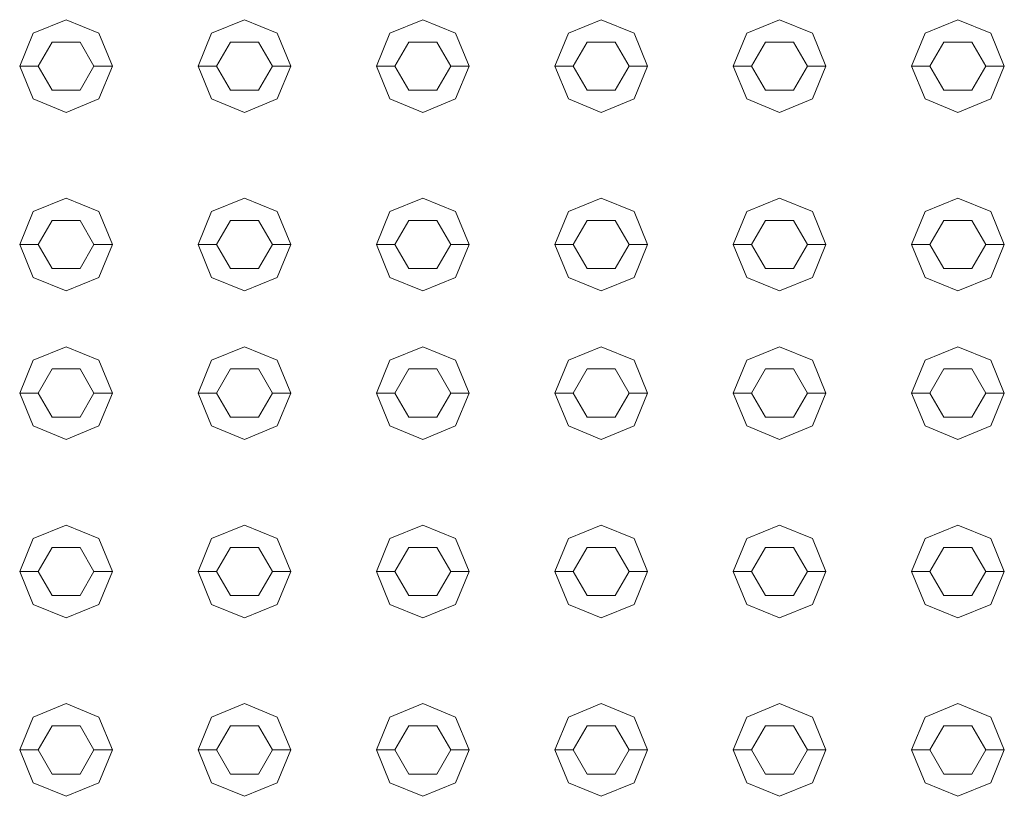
# Model space of a CAD drawing. Header units: millimetres. Extents: x 321 to 585, y -277 to 9.
# Tile 701 of 1056: x 348.154 to 348.684, y -26.527 to -26.109. Entities that reach past the tile are written whole.
import ezdxf

# ---------------------------------------------------------------- set-up
doc = ezdxf.new("R2010")
doc.units = ezdxf.units.MM
doc.header["$MEASUREMENT"] = 0
doc.layers.add('IFC-Elemento construtivo genérico-Contorno', color=253, linetype='Continuous', lineweight=5)

msp = doc.modelspace()

# ---------------------------------------------------------------- linework, layer by layer
at = {"layer": 'IFC-Elemento construtivo genérico-Contorno', "lineweight": 5}
for p, q in [((348.16146, -26.11646), (348.17913, -26.10913)), ((348.16146, -26.11646), (348.17913, -26.10913)), ((348.17913, -26.10913), (348.19681, -26.11646)), ((348.17913, -26.10913), (348.19681, -26.11646)), ((348.25746, -26.11646), (348.27514, -26.10913)), ((348.25746, -26.11646), (348.27514, -26.10913)), ((348.27514, -26.10913), (348.29281, -26.11646)), ((348.27514, -26.10913), (348.29281, -26.11646)), ((348.35346, -26.11646), (348.37113, -26.10913)), ((348.35346, -26.11646), (348.37113, -26.10913)), ((348.37113, -26.10913), (348.38881, -26.11646)), ((348.37113, -26.10913), (348.38881, -26.11646)), ((348.44946, -26.11646), (348.46713, -26.10913)), ((348.44946, -26.11646), (348.46713, -26.10913)), ((348.46713, -26.10913), (348.48481, -26.11646)), ((348.46713, -26.10913), (348.48481, -26.11646)), ((348.54546, -26.11646), (348.56313, -26.10913)), ((348.54546, -26.11646), (348.56313, -26.10913)), ((348.56313, -26.10913), (348.58081, -26.11646)), ((348.56313, -26.10913), (348.58081, -26.11646)), ((348.64146, -26.11646), (348.65913, -26.10913)), ((348.64146, -26.11646), (348.65913, -26.10913)), ((348.65913, -26.10913), (348.67681, -26.11646)), ((348.65913, -26.10913), (348.67681, -26.11646)), ((348.15413, -26.13413), (348.16146, -26.11646)), ((348.15413, -26.13413), (348.16146, -26.11646)), ((348.19681, -26.11646), (348.20413, -26.13413)), ((348.19681, -26.11646), (348.20413, -26.13413)), ((348.25014, -26.13413), (348.25746, -26.11646)), ((348.25014, -26.13413), (348.25746, -26.11646)), ((348.29281, -26.11646), (348.30014, -26.13413)), ((348.29281, -26.11646), (348.30014, -26.13413)), ((348.34613, -26.13413), (348.35346, -26.11646)), ((348.34613, -26.13413), (348.35346, -26.11646)), ((348.38881, -26.11646), (348.39613, -26.13413)), ((348.38881, -26.11646), (348.39613, -26.13413)), ((348.44213, -26.13413), (348.44946, -26.11646)), ((348.44213, -26.13413), (348.44946, -26.11646)), ((348.48481, -26.11646), (348.49213, -26.13413)), ((348.48481, -26.11646), (348.49213, -26.13413)), ((348.53813, -26.13413), (348.54546, -26.11646)), ((348.53813, -26.13413), (348.54546, -26.11646)), ((348.58081, -26.11646), (348.58813, -26.13413)), ((348.58081, -26.11646), (348.58813, -26.13413)), ((348.63413, -26.13413), (348.64146, -26.11646)), ((348.63413, -26.13413), (348.64146, -26.11646)), ((348.67681, -26.11646), (348.68413, -26.13413)), ((348.67681, -26.11646), (348.68413, -26.13413)), ((348.16413, -26.13413), (348.17163, -26.12114)), ((348.16413, -26.13413), (348.17163, -26.12114)), ((348.17163, -26.12114), (348.18663, -26.12114)), ((348.17163, -26.12114), (348.18663, -26.12114)), ((348.18663, -26.12114), (348.19413, -26.13413)), ((348.18663, -26.12114), (348.19413, -26.13413)), ((348.26014, -26.13413), (348.26764, -26.12114)), ((348.26014, -26.13413), (348.26764, -26.12114)), ((348.26764, -26.12114), (348.28264, -26.12114)), ((348.26764, -26.12114), (348.28264, -26.12114)), ((348.28264, -26.12114), (348.29014, -26.13413)), ((348.28264, -26.12114), (348.29014, -26.13413)), ((348.35613, -26.13413), (348.36363, -26.12114)), ((348.35613, -26.13413), (348.36363, -26.12114)), ((348.36363, -26.12114), (348.37863, -26.12114)), ((348.36363, -26.12114), (348.37863, -26.12114)), ((348.37863, -26.12114), (348.38613, -26.13413)), ((348.37863, -26.12114), (348.38613, -26.13413)), ((348.45213, -26.13413), (348.45963, -26.12114)), ((348.45213, -26.13413), (348.45963, -26.12114)), ((348.45963, -26.12114), (348.47463, -26.12114)), ((348.45963, -26.12114), (348.47463, -26.12114)), ((348.47463, -26.12114), (348.48213, -26.13413)), ((348.47463, -26.12114), (348.48213, -26.13413)), ((348.54813, -26.13413), (348.55563, -26.12114)), ((348.54813, -26.13413), (348.55563, -26.12114)), ((348.55563, -26.12114), (348.57063, -26.12114)), ((348.55563, -26.12114), (348.57063, -26.12114)), ((348.57063, -26.12114), (348.57813, -26.13413)), ((348.57063, -26.12114), (348.57813, -26.13413)), ((348.64413, -26.13413), (348.65163, -26.12114)), ((348.64413, -26.13413), (348.65163, -26.12114)), ((348.65163, -26.12114), (348.66663, -26.12114)), ((348.65163, -26.12114), (348.66663, -26.12114)), ((348.66663, -26.12114), (348.67413, -26.13413)), ((348.66663, -26.12114), (348.67413, -26.13413)), ((348.15413, -26.13413), (348.16413, -26.13413)), ((348.15413, -26.13413), (348.16146, -26.15181)), ((348.15413, -26.13413), (348.16413, -26.13413)), ((348.15413, -26.13413), (348.16146, -26.15181)), ((348.16413, -26.13413), (348.17163, -26.14712)), ((348.16413, -26.13413), (348.17163, -26.14712)), ((348.18663, -26.14712), (348.19413, -26.13413)), ((348.18663, -26.14712), (348.19413, -26.13413)), ((348.19413, -26.13413), (348.20413, -26.13413)), ((348.19413, -26.13413), (348.20413, -26.13413)), ((348.19681, -26.15181), (348.20413, -26.13413)), ((348.19681, -26.15181), (348.20413, -26.13413)), ((348.25014, -26.13413), (348.26014, -26.13413)), ((348.25014, -26.13413), (348.25746, -26.15181)), ((348.25014, -26.13413), (348.26014, -26.13413)), ((348.25014, -26.13413), (348.25746, -26.15181)), ((348.26014, -26.13413), (348.26764, -26.14712)), ((348.26014, -26.13413), (348.26764, -26.14712)), ((348.28264, -26.14712), (348.29014, -26.13413)), ((348.28264, -26.14712), (348.29014, -26.13413)), ((348.29014, -26.13413), (348.30014, -26.13413)), ((348.29014, -26.13413), (348.30014, -26.13413)), ((348.29281, -26.15181), (348.30014, -26.13413)), ((348.29281, -26.15181), (348.30014, -26.13413)), ((348.34613, -26.13413), (348.35613, -26.13413)), ((348.34613, -26.13413), (348.35346, -26.15181)), ((348.34613, -26.13413), (348.35613, -26.13413)), ((348.34613, -26.13413), (348.35346, -26.15181)), ((348.35613, -26.13413), (348.36363, -26.14712)), ((348.35613, -26.13413), (348.36363, -26.14712)), ((348.37863, -26.14712), (348.38613, -26.13413)), ((348.37863, -26.14712), (348.38613, -26.13413)), ((348.38613, -26.13413), (348.39613, -26.13413)), ((348.38613, -26.13413), (348.39613, -26.13413)), ((348.38881, -26.15181), (348.39613, -26.13413)), ((348.38881, -26.15181), (348.39613, -26.13413)), ((348.44213, -26.13413), (348.45213, -26.13413)), ((348.44213, -26.13413), (348.44946, -26.15181)), ((348.44213, -26.13413), (348.45213, -26.13413)), ((348.44213, -26.13413), (348.44946, -26.15181)), ((348.45213, -26.13413), (348.45963, -26.14712)), ((348.45213, -26.13413), (348.45963, -26.14712)), ((348.47463, -26.14712), (348.48213, -26.13413)), ((348.47463, -26.14712), (348.48213, -26.13413)), ((348.48213, -26.13413), (348.49213, -26.13413)), ((348.48213, -26.13413), (348.49213, -26.13413)), ((348.48481, -26.15181), (348.49213, -26.13413)), ((348.48481, -26.15181), (348.49213, -26.13413)), ((348.53813, -26.13413), (348.54813, -26.13413)), ((348.53813, -26.13413), (348.54546, -26.15181)), ((348.53813, -26.13413), (348.54813, -26.13413)), ((348.53813, -26.13413), (348.54546, -26.15181)), ((348.54813, -26.13413), (348.55563, -26.14712)), ((348.54813, -26.13413), (348.55563, -26.14712)), ((348.57063, -26.14712), (348.57813, -26.13413)), ((348.57063, -26.14712), (348.57813, -26.13413)), ((348.57813, -26.13413), (348.58813, -26.13413)), ((348.57813, -26.13413), (348.58813, -26.13413)), ((348.58081, -26.15181), (348.58813, -26.13413)), ((348.58081, -26.15181), (348.58813, -26.13413)), ((348.63413, -26.13413), (348.64413, -26.13413)), ((348.63413, -26.13413), (348.64146, -26.15181)), ((348.63413, -26.13413), (348.64413, -26.13413)), ((348.63413, -26.13413), (348.64146, -26.15181)), ((348.64413, -26.13413), (348.65163, -26.14712)), ((348.64413, -26.13413), (348.65163, -26.14712)), ((348.66663, -26.14712), (348.67413, -26.13413)), ((348.66663, -26.14712), (348.67413, -26.13413)), ((348.67413, -26.13413), (348.68413, -26.13413)), ((348.67413, -26.13413), (348.68413, -26.13413)), ((348.67681, -26.15181), (348.68413, -26.13413)), ((348.67681, -26.15181), (348.68413, -26.13413)), ((348.17163, -26.14712), (348.18663, -26.14712)), ((348.17163, -26.14712), (348.18663, -26.14712)), ((348.26764, -26.14712), (348.28264, -26.14712)), ((348.26764, -26.14712), (348.28264, -26.14712)), ((348.36363, -26.14712), (348.37863, -26.14712)), ((348.36363, -26.14712), (348.37863, -26.14712)), ((348.45963, -26.14712), (348.47463, -26.14712)), ((348.45963, -26.14712), (348.47463, -26.14712)), ((348.55563, -26.14712), (348.57063, -26.14712)), ((348.55563, -26.14712), (348.57063, -26.14712)), ((348.65163, -26.14712), (348.66663, -26.14712)), ((348.65163, -26.14712), (348.66663, -26.14712)), ((348.16146, -26.15181), (348.17913, -26.15913)), ((348.16146, -26.15181), (348.17913, -26.15913)), ((348.17913, -26.15913), (348.19681, -26.15181)), ((348.17913, -26.15913), (348.19681, -26.15181)), ((348.25746, -26.15181), (348.27514, -26.15913)), ((348.25746, -26.15181), (348.27514, -26.15913)), ((348.27514, -26.15913), (348.29281, -26.15181)), ((348.27514, -26.15913), (348.29281, -26.15181)), ((348.35346, -26.15181), (348.37113, -26.15913)), ((348.35346, -26.15181), (348.37113, -26.15913)), ((348.37113, -26.15913), (348.38881, -26.15181)), ((348.37113, -26.15913), (348.38881, -26.15181)), ((348.44946, -26.15181), (348.46713, -26.15913)), ((348.44946, -26.15181), (348.46713, -26.15913)), ((348.46713, -26.15913), (348.48481, -26.15181)), ((348.46713, -26.15913), (348.48481, -26.15181)), ((348.54546, -26.15181), (348.56313, -26.15913)), ((348.54546, -26.15181), (348.56313, -26.15913)), ((348.56313, -26.15913), (348.58081, -26.15181)), ((348.56313, -26.15913), (348.58081, -26.15181)), ((348.64146, -26.15181), (348.65913, -26.15913)), ((348.64146, -26.15181), (348.65913, -26.15913)), ((348.65913, -26.15913), (348.67681, -26.15181)), ((348.65913, -26.15913), (348.67681, -26.15181)), ((348.16146, -26.21245), (348.17913, -26.20514)), ((348.16146, -26.21245), (348.17913, -26.20514)), ((348.17913, -26.20514), (348.19681, -26.21245)), ((348.17913, -26.20514), (348.19681, -26.21245)), ((348.25746, -26.21245), (348.27514, -26.20514)), ((348.25746, -26.21245), (348.27514, -26.20514)), ((348.27514, -26.20514), (348.29281, -26.21245)), ((348.27514, -26.20514), (348.29281, -26.21245)), ((348.35346, -26.21245), (348.37113, -26.20514)), ((348.35346, -26.21245), (348.37113, -26.20514)), ((348.37113, -26.20514), (348.38881, -26.21245)), ((348.37113, -26.20514), (348.38881, -26.21245)), ((348.44946, -26.21245), (348.46713, -26.20514)), ((348.44946, -26.21245), (348.46713, -26.20514)), ((348.46713, -26.20514), (348.48481, -26.21245)), ((348.46713, -26.20514), (348.48481, -26.21245)), ((348.54546, -26.21245), (348.56313, -26.20514)), ((348.54546, -26.21245), (348.56313, -26.20514)), ((348.56313, -26.20514), (348.58081, -26.21245)), ((348.56313, -26.20514), (348.58081, -26.21245)), ((348.64146, -26.21245), (348.65913, -26.20514)), ((348.64146, -26.21245), (348.65913, -26.20514)), ((348.65913, -26.20514), (348.67681, -26.21245)), ((348.65913, -26.20514), (348.67681, -26.21245)), ((348.15413, -26.23014), (348.16146, -26.21245)), ((348.15413, -26.23014), (348.16146, -26.21245)), ((348.19681, -26.21245), (348.20413, -26.23014)), ((348.19681, -26.21245), (348.20413, -26.23014)), ((348.25014, -26.23014), (348.25746, -26.21245)), ((348.25014, -26.23014), (348.25746, -26.21245)), ((348.29281, -26.21245), (348.30014, -26.23014)), ((348.29281, -26.21245), (348.30014, -26.23014)), ((348.34613, -26.23014), (348.35346, -26.21245)), ((348.34613, -26.23014), (348.35346, -26.21245)), ((348.38881, -26.21245), (348.39613, -26.23014)), ((348.38881, -26.21245), (348.39613, -26.23014)), ((348.44213, -26.23014), (348.44946, -26.21245)), ((348.44213, -26.23014), (348.44946, -26.21245)), ((348.48481, -26.21245), (348.49213, -26.23014)), ((348.48481, -26.21245), (348.49213, -26.23014)), ((348.53813, -26.23014), (348.54546, -26.21245)), ((348.53813, -26.23014), (348.54546, -26.21245)), ((348.58081, -26.21245), (348.58813, -26.23014)), ((348.58081, -26.21245), (348.58813, -26.23014)), ((348.63413, -26.23014), (348.64146, -26.21245)), ((348.63413, -26.23014), (348.64146, -26.21245)), ((348.67681, -26.21245), (348.68413, -26.23014)), ((348.67681, -26.21245), (348.68413, -26.23014)), ((348.16413, -26.23014), (348.17163, -26.21714)), ((348.16413, -26.23014), (348.17163, -26.21714)), ((348.17163, -26.21714), (348.18663, -26.21714)), ((348.17163, -26.21714), (348.18663, -26.21714)), ((348.18663, -26.21714), (348.19413, -26.23014)), ((348.18663, -26.21714), (348.19413, -26.23014)), ((348.26014, -26.23014), (348.26764, -26.21714)), ((348.26014, -26.23014), (348.26764, -26.21714)), ((348.26764, -26.21714), (348.28264, -26.21714)), ((348.26764, -26.21714), (348.28264, -26.21714)), ((348.28264, -26.21714), (348.29014, -26.23014)), ((348.28264, -26.21714), (348.29014, -26.23014)), ((348.35613, -26.23014), (348.36363, -26.21714)), ((348.35613, -26.23014), (348.36363, -26.21714)), ((348.36363, -26.21714), (348.37863, -26.21714)), ((348.36363, -26.21714), (348.37863, -26.21714)), ((348.37863, -26.21714), (348.38613, -26.23014)), ((348.37863, -26.21714), (348.38613, -26.23014)), ((348.45213, -26.23014), (348.45963, -26.21714)), ((348.45213, -26.23014), (348.45963, -26.21714)), ((348.45963, -26.21714), (348.47463, -26.21714)), ((348.45963, -26.21714), (348.47463, -26.21714)), ((348.47463, -26.21714), (348.48213, -26.23014)), ((348.47463, -26.21714), (348.48213, -26.23014)), ((348.54813, -26.23014), (348.55563, -26.21714)), ((348.54813, -26.23014), (348.55563, -26.21714)), ((348.55563, -26.21714), (348.57063, -26.21714)), ((348.55563, -26.21714), (348.57063, -26.21714)), ((348.57063, -26.21714), (348.57813, -26.23014)), ((348.57063, -26.21714), (348.57813, -26.23014)), ((348.64413, -26.23014), (348.65163, -26.21714)), ((348.64413, -26.23014), (348.65163, -26.21714)), ((348.65163, -26.21714), (348.66663, -26.21714)), ((348.65163, -26.21714), (348.66663, -26.21714)), ((348.66663, -26.21714), (348.67413, -26.23014)), ((348.66663, -26.21714), (348.67413, -26.23014)), ((348.15413, -26.23014), (348.16413, -26.23014)), ((348.15413, -26.23014), (348.16146, -26.24781)), ((348.15413, -26.23014), (348.16413, -26.23014)), ((348.15413, -26.23014), (348.16146, -26.24781)), ((348.16413, -26.23014), (348.17163, -26.24313)), ((348.16413, -26.23014), (348.17163, -26.24313)), ((348.18663, -26.24313), (348.19413, -26.23014)), ((348.18663, -26.24313), (348.19413, -26.23014)), ((348.19413, -26.23014), (348.20413, -26.23014)), ((348.19413, -26.23014), (348.20413, -26.23014)), ((348.19681, -26.24781), (348.20413, -26.23014)), ((348.19681, -26.24781), (348.20413, -26.23014)), ((348.25014, -26.23014), (348.26014, -26.23014)), ((348.25014, -26.23014), (348.25746, -26.24781)), ((348.25014, -26.23014), (348.26014, -26.23014)), ((348.25014, -26.23014), (348.25746, -26.24781)), ((348.26014, -26.23014), (348.26764, -26.24313)), ((348.26014, -26.23014), (348.26764, -26.24313)), ((348.28264, -26.24313), (348.29014, -26.23014)), ((348.28264, -26.24313), (348.29014, -26.23014)), ((348.29014, -26.23014), (348.30014, -26.23014)), ((348.29014, -26.23014), (348.30014, -26.23014)), ((348.29281, -26.24781), (348.30014, -26.23014)), ((348.29281, -26.24781), (348.30014, -26.23014)), ((348.34613, -26.23014), (348.35613, -26.23014)), ((348.34613, -26.23014), (348.35346, -26.24781)), ((348.34613, -26.23014), (348.35613, -26.23014)), ((348.34613, -26.23014), (348.35346, -26.24781)), ((348.35613, -26.23014), (348.36363, -26.24313)), ((348.35613, -26.23014), (348.36363, -26.24313)), ((348.37863, -26.24313), (348.38613, -26.23014)), ((348.37863, -26.24313), (348.38613, -26.23014)), ((348.38613, -26.23014), (348.39613, -26.23014)), ((348.38613, -26.23014), (348.39613, -26.23014)), ((348.38881, -26.24781), (348.39613, -26.23014)), ((348.38881, -26.24781), (348.39613, -26.23014)), ((348.44213, -26.23014), (348.45213, -26.23014)), ((348.44213, -26.23014), (348.44946, -26.24781)), ((348.44213, -26.23014), (348.45213, -26.23014)), ((348.44213, -26.23014), (348.44946, -26.24781)), ((348.45213, -26.23014), (348.45963, -26.24313)), ((348.45213, -26.23014), (348.45963, -26.24313)), ((348.47463, -26.24313), (348.48213, -26.23014)), ((348.47463, -26.24313), (348.48213, -26.23014)), ((348.48213, -26.23014), (348.49213, -26.23014)), ((348.48213, -26.23014), (348.49213, -26.23014)), ((348.48481, -26.24781), (348.49213, -26.23014)), ((348.48481, -26.24781), (348.49213, -26.23014)), ((348.53813, -26.23014), (348.54813, -26.23014)), ((348.53813, -26.23014), (348.54546, -26.24781)), ((348.53813, -26.23014), (348.54813, -26.23014)), ((348.53813, -26.23014), (348.54546, -26.24781)), ((348.54813, -26.23014), (348.55563, -26.24313)), ((348.54813, -26.23014), (348.55563, -26.24313)), ((348.57063, -26.24313), (348.57813, -26.23014)), ((348.57063, -26.24313), (348.57813, -26.23014)), ((348.57813, -26.23014), (348.58813, -26.23014)), ((348.57813, -26.23014), (348.58813, -26.23014)), ((348.58081, -26.24781), (348.58813, -26.23014)), ((348.58081, -26.24781), (348.58813, -26.23014)), ((348.63413, -26.23014), (348.64413, -26.23014)), ((348.63413, -26.23014), (348.64146, -26.24781)), ((348.63413, -26.23014), (348.64413, -26.23014)), ((348.63413, -26.23014), (348.64146, -26.24781)), ((348.64413, -26.23014), (348.65163, -26.24313)), ((348.64413, -26.23014), (348.65163, -26.24313)), ((348.66663, -26.24313), (348.67413, -26.23014)), ((348.66663, -26.24313), (348.67413, -26.23014)), ((348.67413, -26.23014), (348.68413, -26.23014)), ((348.67413, -26.23014), (348.68413, -26.23014)), ((348.67681, -26.24781), (348.68413, -26.23014)), ((348.67681, -26.24781), (348.68413, -26.23014)), ((348.17163, -26.24313), (348.18663, -26.24313)), ((348.17163, -26.24313), (348.18663, -26.24313)), ((348.26764, -26.24313), (348.28264, -26.24313)), ((348.26764, -26.24313), (348.28264, -26.24313)), ((348.36363, -26.24313), (348.37863, -26.24313)), ((348.36363, -26.24313), (348.37863, -26.24313)), ((348.45963, -26.24313), (348.47463, -26.24313)), ((348.45963, -26.24313), (348.47463, -26.24313)), ((348.55563, -26.24313), (348.57063, -26.24313)), ((348.55563, -26.24313), (348.57063, -26.24313)), ((348.65163, -26.24313), (348.66663, -26.24313)), ((348.65163, -26.24313), (348.66663, -26.24313)), ((348.16146, -26.24781), (348.17913, -26.25514)), ((348.16146, -26.24781), (348.17913, -26.25514)), ((348.17913, -26.25514), (348.19681, -26.24781)), ((348.17913, -26.25514), (348.19681, -26.24781)), ((348.25746, -26.24781), (348.27514, -26.25514)), ((348.25746, -26.24781), (348.27514, -26.25514)), ((348.27514, -26.25514), (348.29281, -26.24781)), ((348.27514, -26.25514), (348.29281, -26.24781)), ((348.35346, -26.24781), (348.37113, -26.25514)), ((348.35346, -26.24781), (348.37113, -26.25514)), ((348.37113, -26.25514), (348.38881, -26.24781)), ((348.37113, -26.25514), (348.38881, -26.24781)), ((348.44946, -26.24781), (348.46713, -26.25514)), ((348.44946, -26.24781), (348.46713, -26.25514)), ((348.46713, -26.25514), (348.48481, -26.24781)), ((348.46713, -26.25514), (348.48481, -26.24781)), ((348.54546, -26.24781), (348.56313, -26.25514)), ((348.54546, -26.24781), (348.56313, -26.25514)), ((348.56313, -26.25514), (348.58081, -26.24781)), ((348.56313, -26.25514), (348.58081, -26.24781)), ((348.64146, -26.24781), (348.65913, -26.25514)), ((348.64146, -26.24781), (348.65913, -26.25514)), ((348.65913, -26.25514), (348.67681, -26.24781)), ((348.65913, -26.25514), (348.67681, -26.24781)), ((348.16146, -26.29245), (348.17913, -26.28514)), ((348.16146, -26.29245), (348.17913, -26.28514)), ((348.17913, -26.28514), (348.19681, -26.29245)), ((348.17913, -26.28514), (348.19681, -26.29245)), ((348.25746, -26.29245), (348.27514, -26.28514)), ((348.25746, -26.29245), (348.27514, -26.28514)), ((348.27514, -26.28514), (348.29281, -26.29245)), ((348.27514, -26.28514), (348.29281, -26.29245)), ((348.35346, -26.29245), (348.37113, -26.28514)), ((348.35346, -26.29245), (348.37113, -26.28514)), ((348.37113, -26.28514), (348.38881, -26.29245)), ((348.37113, -26.28514), (348.38881, -26.29245)), ((348.44946, -26.29245), (348.46713, -26.28514)), ((348.44946, -26.29245), (348.46713, -26.28514)), ((348.46713, -26.28514), (348.48481, -26.29245)), ((348.46713, -26.28514), (348.48481, -26.29245)), ((348.54546, -26.29245), (348.56313, -26.28514)), ((348.54546, -26.29245), (348.56313, -26.28514)), ((348.56313, -26.28514), (348.58081, -26.29245)), ((348.56313, -26.28514), (348.58081, -26.29245)), ((348.64146, -26.29245), (348.65913, -26.28514)), ((348.64146, -26.29245), (348.65913, -26.28514)), ((348.65913, -26.28514), (348.67681, -26.29245)), ((348.65913, -26.28514), (348.67681, -26.29245)), ((348.15413, -26.31014), (348.16146, -26.29245)), ((348.15413, -26.31014), (348.16146, -26.29245)), ((348.19681, -26.29245), (348.20413, -26.31014)), ((348.19681, -26.29245), (348.20413, -26.31014)), ((348.25014, -26.31014), (348.25746, -26.29245)), ((348.25014, -26.31014), (348.25746, -26.29245)), ((348.29281, -26.29245), (348.30014, -26.31014)), ((348.29281, -26.29245), (348.30014, -26.31014)), ((348.34613, -26.31014), (348.35346, -26.29245)), ((348.34613, -26.31014), (348.35346, -26.29245)), ((348.38881, -26.29245), (348.39613, -26.31014)), ((348.38881, -26.29245), (348.39613, -26.31014)), ((348.44213, -26.31014), (348.44946, -26.29245)), ((348.44213, -26.31014), (348.44946, -26.29245)), ((348.48481, -26.29245), (348.49213, -26.31014)), ((348.48481, -26.29245), (348.49213, -26.31014)), ((348.53813, -26.31014), (348.54546, -26.29245)), ((348.53813, -26.31014), (348.54546, -26.29245)), ((348.58081, -26.29245), (348.58813, -26.31014)), ((348.58081, -26.29245), (348.58813, -26.31014)), ((348.63413, -26.31014), (348.64146, -26.29245)), ((348.63413, -26.31014), (348.64146, -26.29245)), ((348.67681, -26.29245), (348.68413, -26.31014)), ((348.67681, -26.29245), (348.68413, -26.31014)), ((348.16413, -26.31014), (348.17163, -26.29714)), ((348.16413, -26.31014), (348.17163, -26.29714)), ((348.17163, -26.29714), (348.18663, -26.29714)), ((348.17163, -26.29714), (348.18663, -26.29714)), ((348.18663, -26.29714), (348.19413, -26.31014)), ((348.18663, -26.29714), (348.19413, -26.31014)), ((348.26014, -26.31014), (348.26764, -26.29714)), ((348.26014, -26.31014), (348.26764, -26.29714)), ((348.26764, -26.29714), (348.28264, -26.29714)), ((348.26764, -26.29714), (348.28264, -26.29714)), ((348.28264, -26.29714), (348.29014, -26.31014)), ((348.28264, -26.29714), (348.29014, -26.31014)), ((348.35613, -26.31014), (348.36363, -26.29714)), ((348.35613, -26.31014), (348.36363, -26.29714)), ((348.36363, -26.29714), (348.37863, -26.29714)), ((348.36363, -26.29714), (348.37863, -26.29714)), ((348.37863, -26.29714), (348.38613, -26.31014)), ((348.37863, -26.29714), (348.38613, -26.31014)), ((348.45213, -26.31014), (348.45963, -26.29714)), ((348.45213, -26.31014), (348.45963, -26.29714)), ((348.45963, -26.29714), (348.47463, -26.29714)), ((348.45963, -26.29714), (348.47463, -26.29714)), ((348.47463, -26.29714), (348.48213, -26.31014)), ((348.47463, -26.29714), (348.48213, -26.31014)), ((348.54813, -26.31014), (348.55563, -26.29714)), ((348.54813, -26.31014), (348.55563, -26.29714)), ((348.55563, -26.29714), (348.57063, -26.29714)), ((348.55563, -26.29714), (348.57063, -26.29714)), ((348.57063, -26.29714), (348.57813, -26.31014)), ((348.57063, -26.29714), (348.57813, -26.31014)), ((348.64413, -26.31014), (348.65163, -26.29714)), ((348.64413, -26.31014), (348.65163, -26.29714)), ((348.65163, -26.29714), (348.66663, -26.29714)), ((348.65163, -26.29714), (348.66663, -26.29714)), ((348.66663, -26.29714), (348.67413, -26.31014)), ((348.66663, -26.29714), (348.67413, -26.31014)), ((348.15413, -26.31014), (348.16413, -26.31014)), ((348.15413, -26.31014), (348.16146, -26.32781)), ((348.15413, -26.31014), (348.16413, -26.31014)), ((348.15413, -26.31014), (348.16146, -26.32781)), ((348.16413, -26.31014), (348.17163, -26.32313)), ((348.16413, -26.31014), (348.17163, -26.32313)), ((348.18663, -26.32313), (348.19413, -26.31014)), ((348.18663, -26.32313), (348.19413, -26.31014)), ((348.19413, -26.31014), (348.20413, -26.31014)), ((348.19413, -26.31014), (348.20413, -26.31014)), ((348.19681, -26.32781), (348.20413, -26.31014)), ((348.19681, -26.32781), (348.20413, -26.31014)), ((348.25014, -26.31014), (348.26014, -26.31014)), ((348.25014, -26.31014), (348.25746, -26.32781)), ((348.25014, -26.31014), (348.26014, -26.31014)), ((348.25014, -26.31014), (348.25746, -26.32781)), ((348.26014, -26.31014), (348.26764, -26.32313)), ((348.26014, -26.31014), (348.26764, -26.32313)), ((348.28264, -26.32313), (348.29014, -26.31014)), ((348.28264, -26.32313), (348.29014, -26.31014)), ((348.29014, -26.31014), (348.30014, -26.31014)), ((348.29014, -26.31014), (348.30014, -26.31014)), ((348.29281, -26.32781), (348.30014, -26.31014)), ((348.29281, -26.32781), (348.30014, -26.31014)), ((348.34613, -26.31014), (348.35613, -26.31014)), ((348.34613, -26.31014), (348.35346, -26.32781)), ((348.34613, -26.31014), (348.35613, -26.31014)), ((348.34613, -26.31014), (348.35346, -26.32781)), ((348.35613, -26.31014), (348.36363, -26.32313)), ((348.35613, -26.31014), (348.36363, -26.32313)), ((348.37863, -26.32313), (348.38613, -26.31014)), ((348.37863, -26.32313), (348.38613, -26.31014)), ((348.38613, -26.31014), (348.39613, -26.31014)), ((348.38613, -26.31014), (348.39613, -26.31014)), ((348.38881, -26.32781), (348.39613, -26.31014)), ((348.38881, -26.32781), (348.39613, -26.31014)), ((348.44213, -26.31014), (348.45213, -26.31014)), ((348.44213, -26.31014), (348.44946, -26.32781)), ((348.44213, -26.31014), (348.45213, -26.31014)), ((348.44213, -26.31014), (348.44946, -26.32781)), ((348.45213, -26.31014), (348.45963, -26.32313)), ((348.45213, -26.31014), (348.45963, -26.32313)), ((348.47463, -26.32313), (348.48213, -26.31014)), ((348.47463, -26.32313), (348.48213, -26.31014)), ((348.48213, -26.31014), (348.49213, -26.31014)), ((348.48213, -26.31014), (348.49213, -26.31014)), ((348.48481, -26.32781), (348.49213, -26.31014)), ((348.48481, -26.32781), (348.49213, -26.31014)), ((348.53813, -26.31014), (348.54813, -26.31014)), ((348.53813, -26.31014), (348.54546, -26.32781)), ((348.53813, -26.31014), (348.54813, -26.31014)), ((348.53813, -26.31014), (348.54546, -26.32781)), ((348.54813, -26.31014), (348.55563, -26.32313)), ((348.54813, -26.31014), (348.55563, -26.32313)), ((348.57063, -26.32313), (348.57813, -26.31014)), ((348.57063, -26.32313), (348.57813, -26.31014)), ((348.57813, -26.31014), (348.58813, -26.31014)), ((348.57813, -26.31014), (348.58813, -26.31014)), ((348.58081, -26.32781), (348.58813, -26.31014)), ((348.58081, -26.32781), (348.58813, -26.31014)), ((348.63413, -26.31014), (348.64413, -26.31014)), ((348.63413, -26.31014), (348.64146, -26.32781)), ((348.63413, -26.31014), (348.64413, -26.31014)), ((348.63413, -26.31014), (348.64146, -26.32781)), ((348.64413, -26.31014), (348.65163, -26.32313)), ((348.64413, -26.31014), (348.65163, -26.32313)), ((348.66663, -26.32313), (348.67413, -26.31014)), ((348.66663, -26.32313), (348.67413, -26.31014)), ((348.67413, -26.31014), (348.68413, -26.31014)), ((348.67413, -26.31014), (348.68413, -26.31014)), ((348.67681, -26.32781), (348.68413, -26.31014)), ((348.67681, -26.32781), (348.68413, -26.31014)), ((348.17163, -26.32313), (348.18663, -26.32313)), ((348.17163, -26.32313), (348.18663, -26.32313)), ((348.26764, -26.32313), (348.28264, -26.32313)), ((348.26764, -26.32313), (348.28264, -26.32313)), ((348.36363, -26.32313), (348.37863, -26.32313)), ((348.36363, -26.32313), (348.37863, -26.32313)), ((348.45963, -26.32313), (348.47463, -26.32313)), ((348.45963, -26.32313), (348.47463, -26.32313)), ((348.55563, -26.32313), (348.57063, -26.32313)), ((348.55563, -26.32313), (348.57063, -26.32313)), ((348.65163, -26.32313), (348.66663, -26.32313)), ((348.65163, -26.32313), (348.66663, -26.32313)), ((348.16146, -26.32781), (348.17913, -26.33514)), ((348.16146, -26.32781), (348.17913, -26.33514)), ((348.17913, -26.33514), (348.19681, -26.32781)), ((348.17913, -26.33514), (348.19681, -26.32781)), ((348.25746, -26.32781), (348.27514, -26.33514)), ((348.25746, -26.32781), (348.27514, -26.33514)), ((348.27514, -26.33514), (348.29281, -26.32781)), ((348.27514, -26.33514), (348.29281, -26.32781)), ((348.35346, -26.32781), (348.37113, -26.33514)), ((348.35346, -26.32781), (348.37113, -26.33514)), ((348.37113, -26.33514), (348.38881, -26.32781)), ((348.37113, -26.33514), (348.38881, -26.32781)), ((348.44946, -26.32781), (348.46713, -26.33514)), ((348.44946, -26.32781), (348.46713, -26.33514)), ((348.46713, -26.33514), (348.48481, -26.32781)), ((348.46713, -26.33514), (348.48481, -26.32781)), ((348.54546, -26.32781), (348.56313, -26.33514)), ((348.54546, -26.32781), (348.56313, -26.33514)), ((348.56313, -26.33514), (348.58081, -26.32781)), ((348.56313, -26.33514), (348.58081, -26.32781)), ((348.64146, -26.32781), (348.65913, -26.33514)), ((348.64146, -26.32781), (348.65913, -26.33514)), ((348.65913, -26.33514), (348.67681, -26.32781)), ((348.65913, -26.33514), (348.67681, -26.32781)), ((348.16146, -26.38846), (348.17913, -26.38114)), ((348.16146, -26.38846), (348.17913, -26.38114)), ((348.17913, -26.38114), (348.19681, -26.38846)), ((348.17913, -26.38114), (348.19681, -26.38846)), ((348.25746, -26.38846), (348.27514, -26.38114)), ((348.25746, -26.38846), (348.27514, -26.38114)), ((348.27514, -26.38114), (348.29281, -26.38846)), ((348.27514, -26.38114), (348.29281, -26.38846)), ((348.35346, -26.38846), (348.37113, -26.38114)), ((348.35346, -26.38846), (348.37113, -26.38114)), ((348.37113, -26.38114), (348.38881, -26.38846)), ((348.37113, -26.38114), (348.38881, -26.38846)), ((348.44946, -26.38846), (348.46713, -26.38114)), ((348.44946, -26.38846), (348.46713, -26.38114)), ((348.46713, -26.38114), (348.48481, -26.38846)), ((348.46713, -26.38114), (348.48481, -26.38846)), ((348.54546, -26.38846), (348.56313, -26.38114)), ((348.54546, -26.38846), (348.56313, -26.38114)), ((348.56313, -26.38114), (348.58081, -26.38846)), ((348.56313, -26.38114), (348.58081, -26.38846)), ((348.64146, -26.38846), (348.65913, -26.38114)), ((348.64146, -26.38846), (348.65913, -26.38114)), ((348.65913, -26.38114), (348.67681, -26.38846)), ((348.65913, -26.38114), (348.67681, -26.38846)), ((348.15413, -26.40614), (348.16146, -26.38846)), ((348.15413, -26.40614), (348.16146, -26.38846)), ((348.19681, -26.38846), (348.20413, -26.40614)), ((348.19681, -26.38846), (348.20413, -26.40614)), ((348.25014, -26.40614), (348.25746, -26.38846)), ((348.25014, -26.40614), (348.25746, -26.38846)), ((348.29281, -26.38846), (348.30014, -26.40614)), ((348.29281, -26.38846), (348.30014, -26.40614)), ((348.34613, -26.40614), (348.35346, -26.38846)), ((348.34613, -26.40614), (348.35346, -26.38846)), ((348.38881, -26.38846), (348.39613, -26.40614)), ((348.38881, -26.38846), (348.39613, -26.40614)), ((348.44213, -26.40614), (348.44946, -26.38846)), ((348.44213, -26.40614), (348.44946, -26.38846)), ((348.48481, -26.38846), (348.49213, -26.40614)), ((348.48481, -26.38846), (348.49213, -26.40614)), ((348.53813, -26.40614), (348.54546, -26.38846)), ((348.53813, -26.40614), (348.54546, -26.38846)), ((348.58081, -26.38846), (348.58813, -26.40614)), ((348.58081, -26.38846), (348.58813, -26.40614)), ((348.63413, -26.40614), (348.64146, -26.38846)), ((348.63413, -26.40614), (348.64146, -26.38846)), ((348.67681, -26.38846), (348.68413, -26.40614)), ((348.67681, -26.38846), (348.68413, -26.40614)), ((348.16413, -26.40614), (348.17163, -26.39315)), ((348.16413, -26.40614), (348.17163, -26.39315)), ((348.17163, -26.39315), (348.18663, -26.39315)), ((348.17163, -26.39315), (348.18663, -26.39315)), ((348.18663, -26.39315), (348.19413, -26.40614)), ((348.18663, -26.39315), (348.19413, -26.40614)), ((348.26014, -26.40614), (348.26764, -26.39315)), ((348.26014, -26.40614), (348.26764, -26.39315)), ((348.26764, -26.39315), (348.28264, -26.39315)), ((348.26764, -26.39315), (348.28264, -26.39315)), ((348.28264, -26.39315), (348.29014, -26.40614)), ((348.28264, -26.39315), (348.29014, -26.40614)), ((348.35613, -26.40614), (348.36363, -26.39315)), ((348.35613, -26.40614), (348.36363, -26.39315)), ((348.36363, -26.39315), (348.37863, -26.39315)), ((348.36363, -26.39315), (348.37863, -26.39315)), ((348.37863, -26.39315), (348.38613, -26.40614)), ((348.37863, -26.39315), (348.38613, -26.40614)), ((348.45213, -26.40614), (348.45963, -26.39315)), ((348.45213, -26.40614), (348.45963, -26.39315)), ((348.45963, -26.39315), (348.47463, -26.39315)), ((348.45963, -26.39315), (348.47463, -26.39315)), ((348.47463, -26.39315), (348.48213, -26.40614)), ((348.47463, -26.39315), (348.48213, -26.40614)), ((348.54813, -26.40614), (348.55563, -26.39315)), ((348.54813, -26.40614), (348.55563, -26.39315)), ((348.55563, -26.39315), (348.57063, -26.39315)), ((348.55563, -26.39315), (348.57063, -26.39315)), ((348.57063, -26.39315), (348.57813, -26.40614)), ((348.57063, -26.39315), (348.57813, -26.40614)), ((348.64413, -26.40614), (348.65163, -26.39315)), ((348.64413, -26.40614), (348.65163, -26.39315)), ((348.65163, -26.39315), (348.66663, -26.39315)), ((348.65163, -26.39315), (348.66663, -26.39315)), ((348.66663, -26.39315), (348.67413, -26.40614)), ((348.66663, -26.39315), (348.67413, -26.40614)), ((348.15413, -26.40614), (348.16413, -26.40614)), ((348.15413, -26.40614), (348.16146, -26.42381)), ((348.15413, -26.40614), (348.16413, -26.40614)), ((348.15413, -26.40614), (348.16146, -26.42381)), ((348.16413, -26.40614), (348.17163, -26.41912)), ((348.16413, -26.40614), (348.17163, -26.41912)), ((348.18663, -26.41912), (348.19413, -26.40614)), ((348.18663, -26.41912), (348.19413, -26.40614)), ((348.19413, -26.40614), (348.20413, -26.40614)), ((348.19413, -26.40614), (348.20413, -26.40614)), ((348.19681, -26.42381), (348.20413, -26.40614)), ((348.19681, -26.42381), (348.20413, -26.40614)), ((348.25014, -26.40614), (348.26014, -26.40614)), ((348.25014, -26.40614), (348.25746, -26.42381)), ((348.25014, -26.40614), (348.26014, -26.40614)), ((348.25014, -26.40614), (348.25746, -26.42381)), ((348.26014, -26.40614), (348.26764, -26.41912)), ((348.26014, -26.40614), (348.26764, -26.41912)), ((348.28264, -26.41912), (348.29014, -26.40614)), ((348.28264, -26.41912), (348.29014, -26.40614)), ((348.29014, -26.40614), (348.30014, -26.40614)), ((348.29014, -26.40614), (348.30014, -26.40614)), ((348.29281, -26.42381), (348.30014, -26.40614)), ((348.29281, -26.42381), (348.30014, -26.40614)), ((348.34613, -26.40614), (348.35613, -26.40614)), ((348.34613, -26.40614), (348.35346, -26.42381)), ((348.34613, -26.40614), (348.35613, -26.40614)), ((348.34613, -26.40614), (348.35346, -26.42381)), ((348.35613, -26.40614), (348.36363, -26.41912)), ((348.35613, -26.40614), (348.36363, -26.41912)), ((348.37863, -26.41912), (348.38613, -26.40614)), ((348.37863, -26.41912), (348.38613, -26.40614)), ((348.38613, -26.40614), (348.39613, -26.40614)), ((348.38613, -26.40614), (348.39613, -26.40614)), ((348.38881, -26.42381), (348.39613, -26.40614)), ((348.38881, -26.42381), (348.39613, -26.40614)), ((348.44213, -26.40614), (348.45213, -26.40614)), ((348.44213, -26.40614), (348.44946, -26.42381)), ((348.44213, -26.40614), (348.45213, -26.40614)), ((348.44213, -26.40614), (348.44946, -26.42381)), ((348.45213, -26.40614), (348.45963, -26.41912)), ((348.45213, -26.40614), (348.45963, -26.41912)), ((348.47463, -26.41912), (348.48213, -26.40614)), ((348.47463, -26.41912), (348.48213, -26.40614)), ((348.48213, -26.40614), (348.49213, -26.40614)), ((348.48213, -26.40614), (348.49213, -26.40614)), ((348.48481, -26.42381), (348.49213, -26.40614)), ((348.48481, -26.42381), (348.49213, -26.40614)), ((348.53813, -26.40614), (348.54813, -26.40614)), ((348.53813, -26.40614), (348.54546, -26.42381)), ((348.53813, -26.40614), (348.54813, -26.40614)), ((348.53813, -26.40614), (348.54546, -26.42381)), ((348.54813, -26.40614), (348.55563, -26.41912)), ((348.54813, -26.40614), (348.55563, -26.41912)), ((348.57063, -26.41912), (348.57813, -26.40614)), ((348.57063, -26.41912), (348.57813, -26.40614)), ((348.57813, -26.40614), (348.58813, -26.40614)), ((348.57813, -26.40614), (348.58813, -26.40614)), ((348.58081, -26.42381), (348.58813, -26.40614)), ((348.58081, -26.42381), (348.58813, -26.40614)), ((348.63413, -26.40614), (348.64413, -26.40614)), ((348.63413, -26.40614), (348.64146, -26.42381)), ((348.63413, -26.40614), (348.64413, -26.40614)), ((348.63413, -26.40614), (348.64146, -26.42381)), ((348.64413, -26.40614), (348.65163, -26.41912)), ((348.64413, -26.40614), (348.65163, -26.41912)), ((348.66663, -26.41912), (348.67413, -26.40614)), ((348.66663, -26.41912), (348.67413, -26.40614)), ((348.67413, -26.40614), (348.68413, -26.40614)), ((348.67413, -26.40614), (348.68413, -26.40614)), ((348.67681, -26.42381), (348.68413, -26.40614)), ((348.67681, -26.42381), (348.68413, -26.40614)), ((348.17163, -26.41912), (348.18663, -26.41912)), ((348.17163, -26.41912), (348.18663, -26.41912)), ((348.26764, -26.41912), (348.28264, -26.41912)), ((348.26764, -26.41912), (348.28264, -26.41912)), ((348.36363, -26.41912), (348.37863, -26.41912)), ((348.36363, -26.41912), (348.37863, -26.41912)), ((348.45963, -26.41912), (348.47463, -26.41912)), ((348.45963, -26.41912), (348.47463, -26.41912)), ((348.55563, -26.41912), (348.57063, -26.41912)), ((348.55563, -26.41912), (348.57063, -26.41912)), ((348.65163, -26.41912), (348.66663, -26.41912)), ((348.65163, -26.41912), (348.66663, -26.41912)), ((348.16146, -26.42381), (348.17913, -26.43114)), ((348.16146, -26.42381), (348.17913, -26.43114)), ((348.17913, -26.43114), (348.19681, -26.42381)), ((348.17913, -26.43114), (348.19681, -26.42381)), ((348.25746, -26.42381), (348.27514, -26.43114)), ((348.25746, -26.42381), (348.27514, -26.43114)), ((348.27514, -26.43114), (348.29281, -26.42381)), ((348.27514, -26.43114), (348.29281, -26.42381)), ((348.35346, -26.42381), (348.37113, -26.43114)), ((348.35346, -26.42381), (348.37113, -26.43114)), ((348.37113, -26.43114), (348.38881, -26.42381)), ((348.37113, -26.43114), (348.38881, -26.42381)), ((348.44946, -26.42381), (348.46713, -26.43114)), ((348.44946, -26.42381), (348.46713, -26.43114)), ((348.46713, -26.43114), (348.48481, -26.42381)), ((348.46713, -26.43114), (348.48481, -26.42381)), ((348.54546, -26.42381), (348.56313, -26.43114)), ((348.54546, -26.42381), (348.56313, -26.43114)), ((348.56313, -26.43114), (348.58081, -26.42381)), ((348.56313, -26.43114), (348.58081, -26.42381)), ((348.64146, -26.42381), (348.65913, -26.43114)), ((348.64146, -26.42381), (348.65913, -26.43114)), ((348.65913, -26.43114), (348.67681, -26.42381)), ((348.65913, -26.43114), (348.67681, -26.42381)), ((348.16146, -26.48446), (348.17913, -26.47713)), ((348.16146, -26.48446), (348.17913, -26.47713)), ((348.17913, -26.47713), (348.19681, -26.48446)), ((348.17913, -26.47713), (348.19681, -26.48446)), ((348.25746, -26.48446), (348.27514, -26.47713)), ((348.25746, -26.48446), (348.27514, -26.47713)), ((348.27514, -26.47713), (348.29281, -26.48446)), ((348.27514, -26.47713), (348.29281, -26.48446)), ((348.35346, -26.48446), (348.37113, -26.47713)), ((348.35346, -26.48446), (348.37113, -26.47713)), ((348.37113, -26.47713), (348.38881, -26.48446)), ((348.37113, -26.47713), (348.38881, -26.48446)), ((348.44946, -26.48446), (348.46713, -26.47713)), ((348.44946, -26.48446), (348.46713, -26.47713)), ((348.46713, -26.47713), (348.48481, -26.48446)), ((348.46713, -26.47713), (348.48481, -26.48446)), ((348.54546, -26.48446), (348.56313, -26.47713)), ((348.54546, -26.48446), (348.56313, -26.47713)), ((348.56313, -26.47713), (348.58081, -26.48446)), ((348.56313, -26.47713), (348.58081, -26.48446)), ((348.64146, -26.48446), (348.65913, -26.47713)), ((348.64146, -26.48446), (348.65913, -26.47713)), ((348.65913, -26.47713), (348.67681, -26.48446)), ((348.65913, -26.47713), (348.67681, -26.48446)), ((348.15413, -26.50213), (348.16146, -26.48446)), ((348.15413, -26.50213), (348.16146, -26.48446)), ((348.16413, -26.50213), (348.17163, -26.48914)), ((348.16413, -26.50213), (348.17163, -26.48914)), ((348.17163, -26.48914), (348.18663, -26.48914)), ((348.17163, -26.48914), (348.18663, -26.48914)), ((348.18663, -26.48914), (348.19413, -26.50213)), ((348.18663, -26.48914), (348.19413, -26.50213)), ((348.19681, -26.48446), (348.20413, -26.50213)), ((348.19681, -26.48446), (348.20413, -26.50213)), ((348.25014, -26.50213), (348.25746, -26.48446)), ((348.25014, -26.50213), (348.25746, -26.48446)), ((348.26014, -26.50213), (348.26764, -26.48914)), ((348.26014, -26.50213), (348.26764, -26.48914)), ((348.26764, -26.48914), (348.28264, -26.48914)), ((348.26764, -26.48914), (348.28264, -26.48914)), ((348.28264, -26.48914), (348.29014, -26.50213)), ((348.28264, -26.48914), (348.29014, -26.50213)), ((348.29281, -26.48446), (348.30014, -26.50213)), ((348.29281, -26.48446), (348.30014, -26.50213)), ((348.34613, -26.50213), (348.35346, -26.48446)), ((348.34613, -26.50213), (348.35346, -26.48446)), ((348.35613, -26.50213), (348.36363, -26.48914)), ((348.35613, -26.50213), (348.36363, -26.48914)), ((348.36363, -26.48914), (348.37863, -26.48914)), ((348.36363, -26.48914), (348.37863, -26.48914)), ((348.37863, -26.48914), (348.38613, -26.50213)), ((348.37863, -26.48914), (348.38613, -26.50213)), ((348.38881, -26.48446), (348.39613, -26.50213)), ((348.38881, -26.48446), (348.39613, -26.50213)), ((348.44213, -26.50213), (348.44946, -26.48446)), ((348.44213, -26.50213), (348.44946, -26.48446)), ((348.45213, -26.50213), (348.45963, -26.48914)), ((348.45213, -26.50213), (348.45963, -26.48914)), ((348.45963, -26.48914), (348.47463, -26.48914)), ((348.45963, -26.48914), (348.47463, -26.48914)), ((348.47463, -26.48914), (348.48213, -26.50213)), ((348.47463, -26.48914), (348.48213, -26.50213)), ((348.48481, -26.48446), (348.49213, -26.50213)), ((348.48481, -26.48446), (348.49213, -26.50213)), ((348.53813, -26.50213), (348.54546, -26.48446)), ((348.53813, -26.50213), (348.54546, -26.48446)), ((348.54813, -26.50213), (348.55563, -26.48914)), ((348.54813, -26.50213), (348.55563, -26.48914)), ((348.55563, -26.48914), (348.57063, -26.48914)), ((348.55563, -26.48914), (348.57063, -26.48914)), ((348.57063, -26.48914), (348.57813, -26.50213)), ((348.57063, -26.48914), (348.57813, -26.50213)), ((348.58081, -26.48446), (348.58813, -26.50213)), ((348.58081, -26.48446), (348.58813, -26.50213)), ((348.63413, -26.50213), (348.64146, -26.48446)), ((348.63413, -26.50213), (348.64146, -26.48446)), ((348.64413, -26.50213), (348.65163, -26.48914)), ((348.64413, -26.50213), (348.65163, -26.48914)), ((348.65163, -26.48914), (348.66663, -26.48914)), ((348.65163, -26.48914), (348.66663, -26.48914)), ((348.66663, -26.48914), (348.67413, -26.50213)), ((348.66663, -26.48914), (348.67413, -26.50213)), ((348.67681, -26.48446), (348.68413, -26.50213)), ((348.67681, -26.48446), (348.68413, -26.50213)), ((348.15413, -26.50213), (348.16413, -26.50213)), ((348.15413, -26.50213), (348.16146, -26.51982)), ((348.15413, -26.50213), (348.16413, -26.50213)), ((348.15413, -26.50213), (348.16146, -26.51982)), ((348.16413, -26.50213), (348.17163, -26.51513)), ((348.16413, -26.50213), (348.17163, -26.51513)), ((348.18663, -26.51513), (348.19413, -26.50213)), ((348.18663, -26.51513), (348.19413, -26.50213)), ((348.19413, -26.50213), (348.20413, -26.50213)), ((348.19413, -26.50213), (348.20413, -26.50213)), ((348.19681, -26.51982), (348.20413, -26.50213)), ((348.19681, -26.51982), (348.20413, -26.50213)), ((348.25014, -26.50213), (348.26014, -26.50213)), ((348.25014, -26.50213), (348.25746, -26.51982)), ((348.25014, -26.50213), (348.26014, -26.50213)), ((348.25014, -26.50213), (348.25746, -26.51982)), ((348.26014, -26.50213), (348.26764, -26.51513)), ((348.26014, -26.50213), (348.26764, -26.51513)), ((348.28264, -26.51513), (348.29014, -26.50213)), ((348.28264, -26.51513), (348.29014, -26.50213)), ((348.29014, -26.50213), (348.30014, -26.50213)), ((348.29014, -26.50213), (348.30014, -26.50213)), ((348.29281, -26.51982), (348.30014, -26.50213)), ((348.29281, -26.51982), (348.30014, -26.50213)), ((348.34613, -26.50213), (348.35613, -26.50213)), ((348.34613, -26.50213), (348.35346, -26.51982)), ((348.34613, -26.50213), (348.35613, -26.50213)), ((348.34613, -26.50213), (348.35346, -26.51982)), ((348.35613, -26.50213), (348.36363, -26.51513)), ((348.35613, -26.50213), (348.36363, -26.51513)), ((348.37863, -26.51513), (348.38613, -26.50213)), ((348.37863, -26.51513), (348.38613, -26.50213)), ((348.38613, -26.50213), (348.39613, -26.50213)), ((348.38613, -26.50213), (348.39613, -26.50213)), ((348.38881, -26.51982), (348.39613, -26.50213)), ((348.38881, -26.51982), (348.39613, -26.50213)), ((348.44213, -26.50213), (348.45213, -26.50213)), ((348.44213, -26.50213), (348.44946, -26.51982)), ((348.44213, -26.50213), (348.45213, -26.50213)), ((348.44213, -26.50213), (348.44946, -26.51982)), ((348.45213, -26.50213), (348.45963, -26.51513)), ((348.45213, -26.50213), (348.45963, -26.51513)), ((348.47463, -26.51513), (348.48213, -26.50213)), ((348.47463, -26.51513), (348.48213, -26.50213)), ((348.48213, -26.50213), (348.49213, -26.50213)), ((348.48213, -26.50213), (348.49213, -26.50213)), ((348.48481, -26.51982), (348.49213, -26.50213)), ((348.48481, -26.51982), (348.49213, -26.50213)), ((348.53813, -26.50213), (348.54813, -26.50213)), ((348.53813, -26.50213), (348.54546, -26.51982)), ((348.53813, -26.50213), (348.54813, -26.50213)), ((348.53813, -26.50213), (348.54546, -26.51982)), ((348.54813, -26.50213), (348.55563, -26.51513)), ((348.54813, -26.50213), (348.55563, -26.51513)), ((348.57063, -26.51513), (348.57813, -26.50213)), ((348.57063, -26.51513), (348.57813, -26.50213)), ((348.57813, -26.50213), (348.58813, -26.50213)), ((348.57813, -26.50213), (348.58813, -26.50213)), ((348.58081, -26.51982), (348.58813, -26.50213)), ((348.58081, -26.51982), (348.58813, -26.50213)), ((348.63413, -26.50213), (348.64413, -26.50213)), ((348.63413, -26.50213), (348.64146, -26.51982)), ((348.63413, -26.50213), (348.64413, -26.50213)), ((348.63413, -26.50213), (348.64146, -26.51982)), ((348.64413, -26.50213), (348.65163, -26.51513)), ((348.64413, -26.50213), (348.65163, -26.51513)), ((348.66663, -26.51513), (348.67413, -26.50213)), ((348.66663, -26.51513), (348.67413, -26.50213)), ((348.67413, -26.50213), (348.68413, -26.50213)), ((348.67413, -26.50213), (348.68413, -26.50213)), ((348.67681, -26.51982), (348.68413, -26.50213)), ((348.67681, -26.51982), (348.68413, -26.50213)), ((348.17163, -26.51513), (348.18663, -26.51513)), ((348.17163, -26.51513), (348.18663, -26.51513)), ((348.26764, -26.51513), (348.28264, -26.51513)), ((348.26764, -26.51513), (348.28264, -26.51513)), ((348.36363, -26.51513), (348.37863, -26.51513)), ((348.36363, -26.51513), (348.37863, -26.51513)), ((348.45963, -26.51513), (348.47463, -26.51513)), ((348.45963, -26.51513), (348.47463, -26.51513)), ((348.55563, -26.51513), (348.57063, -26.51513)), ((348.55563, -26.51513), (348.57063, -26.51513)), ((348.65163, -26.51513), (348.66663, -26.51513)), ((348.65163, -26.51513), (348.66663, -26.51513)), ((348.16146, -26.51982), (348.17913, -26.52713)), ((348.16146, -26.51982), (348.17913, -26.52713)), ((348.17913, -26.52713), (348.19681, -26.51982)), ((348.17913, -26.52713), (348.19681, -26.51982)), ((348.25746, -26.51982), (348.27514, -26.52713)), ((348.25746, -26.51982), (348.27514, -26.52713)), ((348.27514, -26.52713), (348.29281, -26.51982)), ((348.27514, -26.52713), (348.29281, -26.51982)), ((348.35346, -26.51982), (348.37113, -26.52713)), ((348.35346, -26.51982), (348.37113, -26.52713)), ((348.37113, -26.52713), (348.38881, -26.51982)), ((348.37113, -26.52713), (348.38881, -26.51982)), ((348.44946, -26.51982), (348.46713, -26.52713)), ((348.44946, -26.51982), (348.46713, -26.52713)), ((348.46713, -26.52713), (348.48481, -26.51982)), ((348.46713, -26.52713), (348.48481, -26.51982)), ((348.54546, -26.51982), (348.56313, -26.52713)), ((348.54546, -26.51982), (348.56313, -26.52713)), ((348.56313, -26.52713), (348.58081, -26.51982)), ((348.56313, -26.52713), (348.58081, -26.51982)), ((348.64146, -26.51982), (348.65913, -26.52713)), ((348.64146, -26.51982), (348.65913, -26.52713)), ((348.65913, -26.52713), (348.67681, -26.51982)), ((348.65913, -26.52713), (348.67681, -26.51982))]:
    msp.add_line(p, q, dxfattribs=at)

doc.saveas('drawing.dxf')
